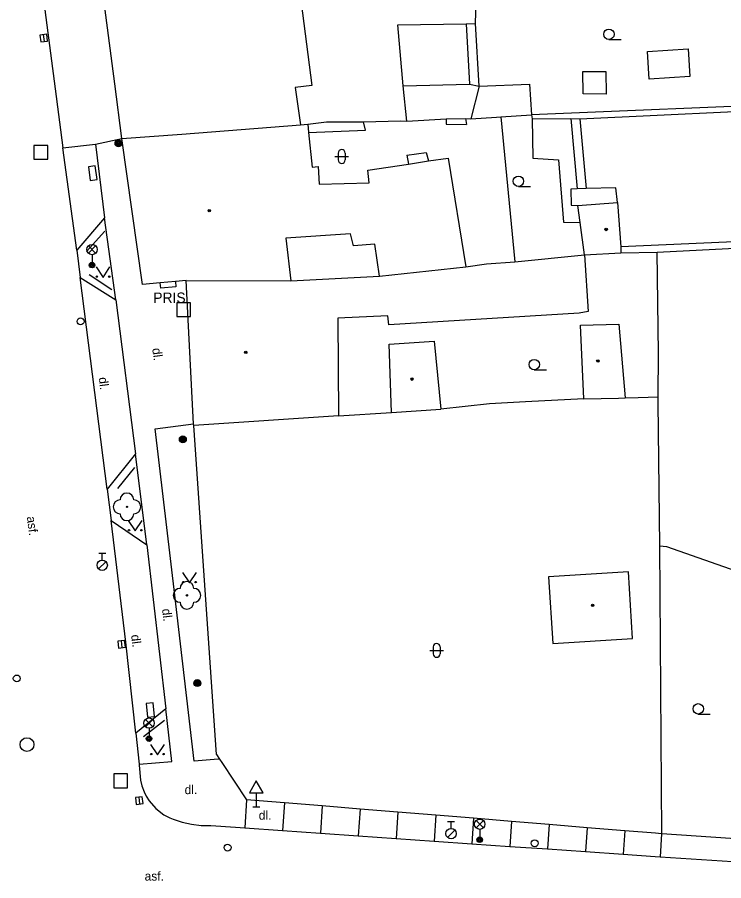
# Model space of a CAD drawing. Extents: x -600309 to -598967, y -1161267 to -1160292.
# Drawn here: x -599083.6 to -599032.4, y -1160928.1 to -1160865.5 of the extents above; entities that cross this region are included whole.
import ezdxf

# ---------------------------------------------------------------- set-up
doc = ezdxf.new("R2010")
doc.units = 0
for name, color, linetype in [('Level 10', 7, 'Continuous'), ('Level 11', 7, 'Continuous'), ('Level 22', 7, 'Continuous'), ('Level 24', 7, 'Continuous'), ('Level 25', 7, 'Continuous'), ('Level 26', 7, 'Continuous'), ('Level 27', 7, 'Continuous'), ('Level 28', 7, 'Continuous'), ('Level 33', 7, 'Continuous'), ('Level 34', 7, 'Continuous'), ('Level 36', 7, 'Continuous'), ('Level 39', 7, 'Continuous'), ('Level 40', 7, 'Continuous'), ('Level 41', 7, 'Continuous'), ('Level 5', 7, 'Continuous'), ('Level 51', 7, 'Continuous'), ('Level 54', 7, 'Continuous'), ('Level 7', 7, 'Continuous'), ('Level 8', 7, 'Continuous'), ('Level 9', 7, 'Continuous')]:
    doc.layers.add(name, color=color, linetype=linetype)

msp = doc.modelspace()

# ---------------------------------------------------------------- linework, layer by layer
at = {"layer": 'Level 10'}
for points in [[(-599082.32, -1160859.26), (-599082.1797, -1160860.3408), (-599080.8346, -1160870.6993), (-599080.28, -1160874.9699)], [(-599080.28, -1160874.9699), (-599077.9099, -1160874.71)], [(-599077.9099, -1160874.71), (-599077.26, -1160880.06)], [(-599077.26, -1160880.06), (-599079.28, -1160882.4)], [(-599079.28, -1160882.4), (-599079.02, -1160884.37)], [(-599079.02, -1160884.37), (-599076.45, -1160886)], [(-599076.45, -1160886), (-599075.03, -1160897.14)], [(-599075.03, -1160897.14), (-599077.08, -1160899.71)], [(-599077.08, -1160899.71), (-599076.78, -1160901.98)], [(-599076.78, -1160901.98), (-599074.2, -1160903.74)], [(-599074.2, -1160903.74), (-599072.82, -1160915.61)], [(-599072.82, -1160915.61), (-599074.99, -1160917.37)], [(-599074.99, -1160917.37), (-599074.76, -1160919.62)], [(-599074.76, -1160919.62), (-599074.7534, -1160919.6898), (-599074.65, -1160920.78), (-599074.5496, -1160921.1772), (-599074.39, -1160921.63), (-599074.24, -1160921.9273), (-599074.02, -1160922.27), (-599073.54, -1160922.83), (-599072.96, -1160923.28), (-599072.536, -1160923.492), (-599072.3, -1160923.61), (-599071.63, -1160923.82), (-599070.95, -1160923.96), (-599070.25, -1160924.05), (-599070.0853, -1160924.0547), (-599069.55, -1160924.07)], [(-599069.55, -1160924.07), (-599067.77, -1160924.19), (-599067.11, -1160924.24)], [(-599067.11, -1160924.24), (-599064.37, -1160924.43)], [(-599064.37, -1160924.43), (-599061.62, -1160924.62)], [(-599061.62, -1160924.62), (-599058.88, -1160924.81)], [(-599058.88, -1160924.81), (-599056.14, -1160925)], [(-599056.14, -1160925), (-599053.39, -1160925.19)], [(-599053.39, -1160925.19), (-599050.65, -1160925.38)], [(-599050.65, -1160925.38), (-599047.9099, -1160925.57)], [(-599047.9099, -1160925.57), (-599045.1599, -1160925.76)], [(-599045.1599, -1160925.76), (-599042.42, -1160925.95)], [(-599042.42, -1160925.95), (-599039.68, -1160926.14)], [(-599039.68, -1160926.14), (-599037.36, -1160926.31), (-599037.01, -1160926.33)], [(-599037.01, -1160926.33), (-599029.53, -1160926.81)]]:
    msp.add_lwpolyline(points, dxfattribs=at)
at = {"layer": 'Level 11'}
for points in [[(-599048.55, -1160872.74), (-599047.54, -1160883.24)], [(-599046.29, -1160872.87), (-599046.23, -1160875.74), (-599044.38, -1160875.84), (-599044.01, -1160880.37), (-599042.8, -1160880.39)], [(-599058.51, -1160873.09), (-599055.83, -1160873.02)], [(-599058.35, -1160873.71), (-599058.51, -1160873.09)], [(-599077.9099, -1160874.71), (-599076, -1160874.31)], [(-599079.28, -1160882.4), (-599080.28, -1160874.9699)], [(-599055.37, -1160875.51), (-599055.24, -1160876.17)], [(-599076.45, -1160886), (-599077.26, -1160880.06)], [(-599077.08, -1160899.71), (-599079.02, -1160884.37)], [(-599068.93, -1160919.26), (-599069.33, -1160919.29), (-599070.77, -1160919.4), (-599072.18, -1160907.37), (-599073.59, -1160895.33), (-599070.81, -1160894.98)], [(-599074.2, -1160903.74), (-599075.03, -1160897.14)], [(-599074.99, -1160917.37), (-599075.71, -1160910.79), (-599076.78, -1160901.98)], [(-599074.76, -1160919.62), (-599072.39, -1160919.43), (-599072.82, -1160915.61)], [(-599066.9699, -1160922.2), (-599067.11, -1160924.24)], [(-599064.23, -1160922.42), (-599064.37, -1160924.43)], [(-599061.49, -1160922.64), (-599061.62, -1160924.62)], [(-599058.75, -1160922.87), (-599058.88, -1160924.81)], [(-599056.01, -1160923.09), (-599056.14, -1160925)], [(-599053.26, -1160923.32), (-599053.39, -1160925.19)], [(-599050.52, -1160923.54), (-599050.65, -1160925.38)], [(-599047.78, -1160923.77), (-599047.9099, -1160925.57)], [(-599045.04, -1160923.99), (-599045.1599, -1160925.76)], [(-599042.3, -1160924.2199), (-599042.42, -1160925.95)], [(-599039.56, -1160924.44), (-599039.68, -1160926.14)], [(-599036.9, -1160924.6599), (-599037.01, -1160926.33)]]:
    msp.add_lwpolyline(points, dxfattribs=at)
at = {"layer": 'Level 22'}
for centre in [(-599075.64, -1160900.98), (-599071.29, -1160907.39)]:
    msp.add_circle(centre, 0.05, dxfattribs=at)
for centre, start, end in [((-599075.64, -1160900.48), 0, 180), ((-599076.14, -1160900.98), 90, 270), ((-599075.14, -1160900.98), 270, 90), ((-599075.64, -1160901.48), 180, 0), ((-599071.29, -1160906.89), 0, 180), ((-599071.79, -1160907.39), 90, 270), ((-599070.79, -1160907.39), 270, 90), ((-599071.29, -1160907.89), 180, 0)]:
    msp.add_arc(centre, 0.5, start, end, dxfattribs=at)
at = {"layer": 'Level 24'}
for points in [[(-599078.4331, -1160876.3569), (-599078.3026, -1160877.3484), (-599077.8069, -1160877.2831), (-599077.9374, -1160876.2916)], [(-599074.2386, -1160915.2274), (-599074.1389, -1160916.2224), (-599073.6414, -1160916.1726), (-599073.7411, -1160915.1776)]]:
    msp.add_lwpolyline(points, close=True, dxfattribs=at)
for points in [[(-599072.13, -1160884.6599), (-599072.09, -1160885.05)], [(-599073.18, -1160885.15), (-599073.2199, -1160884.76)], [(-599072.09, -1160885.05), (-599073.18, -1160885.15)]]:
    msp.add_lwpolyline(points, dxfattribs=at)
at = {"layer": 'Level 25'}
for centre, radius in [((-599076.25, -1160874.6599), 0.25), ((-599076.25, -1160874.6599), 0.2), ((-599076.25, -1160874.6599), 0.15), ((-599076.25, -1160874.6599), 0.1), ((-599076.25, -1160874.6599), 0.05), ((-599071.59, -1160896.09), 0.25), ((-599071.59, -1160896.09), 0.2), ((-599071.59, -1160896.09), 0.15), ((-599071.59, -1160896.09), 0.1), ((-599071.59, -1160896.09), 0.05), ((-599070.54, -1160913.74), 0.25), ((-599070.54, -1160913.74), 0.2), ((-599070.54, -1160913.74), 0.15), ((-599070.54, -1160913.74), 0.1), ((-599070.54, -1160913.74), 0.05)]:
    msp.add_circle(centre, radius, dxfattribs=at)
at = {"layer": 'Level 26'}
for points in [[(-599082.38, -1160875.8), (-599081.38, -1160875.8), (-599081.38, -1160874.8), (-599082.38, -1160874.8)], [(-599072.03, -1160887.2), (-599071.03, -1160887.2), (-599071.03, -1160886.2), (-599072.03, -1160886.2)], [(-599076.6, -1160921.32), (-599075.6, -1160921.32), (-599075.6, -1160920.32), (-599076.6, -1160920.32)]]:
    msp.add_lwpolyline(points, close=True, dxfattribs=at)
at = {"layer": 'Level 27'}
for p, q in [((-599081.7009, -1160866.7819), (-599081.6391, -1160867.2781)), ((-599076.0609, -1160910.6819), (-599075.9991, -1160911.1781)), ((-599074.7809, -1160922.0019), (-599074.7191, -1160922.4981))]:
    msp.add_line(p, q, dxfattribs=at)
for points in [[(-599081.9489, -1160866.8128), (-599081.8872, -1160867.3089), (-599081.3911, -1160867.2472), (-599081.4528, -1160866.7511)], [(-599076.3089, -1160910.7128), (-599076.2472, -1160911.2089), (-599075.7511, -1160911.1472), (-599075.8128, -1160910.6511)], [(-599075.0289, -1160922.0328), (-599074.9672, -1160922.5289), (-599074.4711, -1160922.4672), (-599074.5328, -1160921.9711)]]:
    msp.add_lwpolyline(points, close=True, dxfattribs=at)
msp.add_circle((-599082.88, -1160918.2), 0.5, dxfattribs=at)
at = {"layer": 'Level 28'}
for p, q in [((-599077.68, -1160904.335), (-599077.18, -1160904.335)), ((-599077.43, -1160904.835), (-599077.43, -1160904.335)), ((-599077.688, -1160905.482), (-599077.158, -1160904.952)), ((-599052.4099, -1160923.775), (-599051.9099, -1160923.775)), ((-599052.1599, -1160924.275), (-599052.1599, -1160923.775)), ((-599052.4179, -1160924.922), (-599051.8879, -1160924.392))]:
    msp.add_line(p, q, dxfattribs=at)
for centre, radius in [((-599079, -1160887.55), 0.25), ((-599077.43, -1160905.21), 0.375), ((-599083.62, -1160913.4099), 0.25), ((-599052.1599, -1160924.65), 0.375), ((-599046.1, -1160925.35), 0.25), ((-599068.35, -1160925.6599), 0.25)]:
    msp.add_circle(centre, radius, dxfattribs=at)
at = {"layer": 'Level 33'}
for p, q in [((-599078.435, -1160882.6099), (-599077.905, -1160882.0799)), ((-599078.435, -1160882.0799), (-599077.905, -1160882.6099)), ((-599078.17, -1160882.7199), (-599078.17, -1160883.4699)), ((-599074.305, -1160916.91), (-599073.775, -1160916.38)), ((-599074.305, -1160916.38), (-599073.775, -1160916.91)), ((-599074.04, -1160917.02), (-599074.04, -1160917.77)), ((-599050.345, -1160924.23), (-599049.815, -1160923.7)), ((-599050.345, -1160923.7), (-599049.815, -1160924.23)), ((-599050.08, -1160924.34), (-599050.08, -1160925.09))]:
    msp.add_line(p, q, dxfattribs=at)
for centre, radius in [((-599078.17, -1160882.3449), 0.375), ((-599078.17, -1160883.4699), 0.2), ((-599078.17, -1160883.4699), 0.1445), ((-599078.17, -1160883.4699), 0.0876), ((-599074.04, -1160916.645), 0.375), ((-599074.04, -1160917.77), 0.2), ((-599074.04, -1160917.77), 0.1445), ((-599074.04, -1160917.77), 0.0876), ((-599050.08, -1160923.965), 0.375), ((-599050.08, -1160925.09), 0.2), ((-599050.08, -1160925.09), 0.1445), ((-599050.08, -1160925.09), 0.0876)]:
    msp.add_circle(centre, radius, dxfattribs=at)
at = {"layer": 'Level 34'}
for p, q in [((-599066.27, -1160921.692), (-599066.27, -1160922.71)), ((-599066.52, -1160922.71), (-599066.02, -1160922.71))]:
    msp.add_line(p, q, dxfattribs=at)
msp.add_lwpolyline([(-599066.77, -1160921.692), (-599065.77, -1160921.692), (-599066.27, -1160920.826)], close=True, dxfattribs=at)
at = {"layer": 'Level 36'}
for p, q in [((-599040.7199, -1160867.135), (-599039.8449, -1160867.135)), ((-599060.326, -1160875.356), (-599060.326, -1160875.856)), ((-599059.826, -1160875.356), (-599059.826, -1160875.856)), ((-599060.576, -1160875.606), (-599059.576, -1160875.606)), ((-599047.28, -1160877.775), (-599046.405, -1160877.775)), ((-599046.13, -1160891.055), (-599045.255, -1160891.055)), ((-599053.706, -1160911.376), (-599052.706, -1160911.376)), ((-599053.456, -1160911.126), (-599053.456, -1160911.626)), ((-599052.956, -1160911.126), (-599052.956, -1160911.626)), ((-599034.25, -1160915.985), (-599033.375, -1160915.985))]:
    msp.add_line(p, q, dxfattribs=at)
for points in [[(-599077.87, -1160883.61), (-599077.37, -1160884.36), (-599076.87, -1160883.61)], [(-599075.54, -1160901.98), (-599075.04, -1160902.73), (-599074.54, -1160901.98)], [(-599071.61, -1160905.73), (-599071.11, -1160906.48), (-599070.61, -1160905.73)], [(-599073.93, -1160918.19), (-599073.43, -1160918.94), (-599072.93, -1160918.19)]]:
    msp.add_lwpolyline(points, dxfattribs=at)
for centre, radius in [((-599040.72, -1160866.7599), 0.375), ((-599047.2801, -1160877.3999), 0.375), ((-599077.8202, -1160884.3098), 0.05), ((-599076.9208, -1160884.3098), 0.05), ((-599046.1301, -1160890.6799), 0.375), ((-599075.4902, -1160902.6798), 0.05), ((-599074.5908, -1160902.6798), 0.05), ((-599071.5602, -1160906.4298), 0.05), ((-599070.6608, -1160906.4298), 0.05), ((-599034.2501, -1160915.6099), 0.375), ((-599073.8802, -1160918.8898), 0.05), ((-599072.9808, -1160918.8898), 0.05)]:
    msp.add_circle(centre, radius, dxfattribs=at)
for centre, start, end in [((-599060.0757, -1160875.3563), 0, 180), ((-599060.0757, -1160875.8563), 180, 0), ((-599053.2057, -1160911.1263), 0, 180), ((-599053.2057, -1160911.6263), 180, 0)]:
    msp.add_arc(centre, 0.25, start, end, dxfattribs=at)
at = {"layer": 'Level 39'}
for centre, radius in [((-599069.67, -1160879.53), 0.09), ((-599069.67, -1160879.53), 0.0398), ((-599040.92, -1160880.89), 0.09), ((-599040.92, -1160880.89), 0.0398), ((-599067.03, -1160889.79), 0.09), ((-599067.03, -1160889.79), 0.0398), ((-599041.52, -1160890.42), 0.09), ((-599041.52, -1160890.42), 0.0398), ((-599054.99, -1160891.73), 0.09), ((-599054.99, -1160891.73), 0.0398), ((-599041.9, -1160908.11), 0.09), ((-599041.9, -1160908.11), 0.0398)]:
    msp.add_circle(centre, radius, dxfattribs=at)
at = {"layer": 'Level 5'}
for points in [[(-599065.13, -1160847.99), (-599062.25, -1160870.4699)], [(-599076, -1160874.31), (-599076.52, -1160870.35), (-599079.26, -1160849.31)], [(-599062.25, -1160870.4699), (-599063.45, -1160870.62)], [(-599063.45, -1160870.62), (-599063.07, -1160873.31)], [(-599071.67, -1160874), (-599063.07, -1160873.31)], [(-599063.07, -1160873.31), (-599062.53, -1160873.27)], [(-599062.53, -1160873.27), (-599062.48, -1160873.86)], [(-599076, -1160874.31), (-599071.67, -1160874)], [(-599062.48, -1160873.86), (-599062.21, -1160876.37)], [(-599074.51, -1160884.88), (-599076, -1160874.31)], [(-599055.24, -1160876.17), (-599053.78, -1160875.92)], [(-599053.78, -1160875.92), (-599052.37, -1160875.7199)], [(-599052.37, -1160875.7199), (-599051.08, -1160883.6)], [(-599062.21, -1160876.37), (-599061.78, -1160876.34)], [(-599061.78, -1160876.34), (-599061.7199, -1160877.62)], [(-599058.19, -1160876.61), (-599055.24, -1160876.17)], [(-599058.08, -1160877.52), (-599058.19, -1160876.61)], [(-599061.7199, -1160877.62), (-599058.08, -1160877.52)], [(-599042.9699, -1160879.1599), (-599040.11, -1160878.94)], [(-599040.11, -1160878.94), (-599039.86, -1160882.1599)], [(-599042.48, -1160882.73), (-599042.8, -1160880.39), (-599042.97, -1160879.16)], [(-599059.45, -1160881.2199), (-599064.12, -1160881.52)], [(-599064.12, -1160881.52), (-599063.77, -1160884.62)], [(-599059.23, -1160882.08), (-599059.45, -1160881.2199)], [(-599057.68, -1160881.95), (-599059.23, -1160882.08)], [(-599057.34, -1160884.28), (-599057.68, -1160881.95)], [(-599039.86, -1160882.1599), (-599039.85, -1160882.58)], [(-599047.54, -1160883.24), (-599042.48, -1160882.73)], [(-599042.48, -1160882.73), (-599039.85, -1160882.58)], [(-599042.48, -1160882.73), (-599042.23, -1160886.83)], [(-599051.08, -1160883.6), (-599049.6, -1160883.39)], [(-599049.6, -1160883.39), (-599047.54, -1160883.24)], [(-599057.34, -1160884.28), (-599051.08, -1160883.6)], [(-599071.35, -1160884.59), (-599072.13, -1160884.66), (-599073.22, -1160884.76), (-599074.51, -1160884.88)], [(-599071.35, -1160884.59), (-599063.77, -1160884.62)], [(-599070.81, -1160894.98), (-599071.35, -1160884.59)], [(-599063.77, -1160884.62), (-599057.34, -1160884.28)], [(-599056.74, -1160887.15), (-599060.36, -1160887.32)], [(-599056.6599, -1160887.79), (-599056.74, -1160887.15)], [(-599042.87, -1160886.96), (-599056.6599, -1160887.79)], [(-599042.23, -1160886.83), (-599042.87, -1160886.96)], [(-599060.36, -1160887.32), (-599060.31, -1160894.39)], [(-599042.77, -1160887.83), (-599040, -1160887.74)], [(-599042.54, -1160893.17), (-599042.77, -1160887.83)], [(-599040, -1160887.74), (-599039.54, -1160893.09)], [(-599056.65, -1160889.19), (-599053.37, -1160888.99)], [(-599053.37, -1160888.99), (-599052.9, -1160893.9099)], [(-599056.4699, -1160894.14), (-599056.65, -1160889.19)], [(-599042.54, -1160893.17), (-599040.02, -1160893.12)], [(-599040.02, -1160893.12), (-599039.54, -1160893.09)], [(-599056.4699, -1160894.14), (-599052.9, -1160893.9099)], [(-599060.31, -1160894.39), (-599070.8, -1160895.09)], [(-599070.8, -1160895.09), (-599070.81, -1160894.98)], [(-599039.31, -1160905.68), (-599045.09, -1160906.04)], [(-599039.01, -1160910.52), (-599039.31, -1160905.68)], [(-599045.09, -1160906.04), (-599044.79, -1160910.88)], [(-599044.79, -1160910.88), (-599039.01, -1160910.52)]]:
    msp.add_lwpolyline(points, dxfattribs=at)
at = {"layer": 'Level 51'}
for points in [[(-599050.39, -1160865.9699), (-599050.27, -1160861.9099)], [(-599050.11, -1160870.52), (-599050.39, -1160865.9699)], [(-599050.11, -1160870.52), (-599046.48, -1160870.37)], [(-599046.48, -1160870.37), (-599046.32, -1160872.59)], [(-599042.83, -1160872.89), (-599026.53, -1160872.12)], [(-599055.37, -1160873.06), (-599052.52, -1160872.87)], [(-599052.52, -1160872.87), (-599051.1, -1160872.86)], [(-599051.1, -1160872.86), (-599050.73, -1160872.87)], [(-599050.73, -1160872.87), (-599048.86, -1160872.76)], [(-599048.86, -1160872.76), (-599048.55, -1160872.74), (-599046.32, -1160872.59)], [(-599046.32, -1160872.59), (-599046.29, -1160872.87)], [(-599046.29, -1160872.87), (-599043.48, -1160872.85)], [(-599043.48, -1160872.85), (-599042.83, -1160872.89)], [(-599062.53, -1160873.27), (-599061.17, -1160873.09)], [(-599061.17, -1160873.09), (-599058.51, -1160873.09)], [(-599055.83, -1160873.02), (-599055.37, -1160873.06)], [(-599042.83, -1160872.89), (-599042.36, -1160877.92)], [(-599040.23, -1160877.88), (-599042.36, -1160877.92)], [(-599040.11, -1160878.94), (-599040.23, -1160877.88)], [(-599037.2199, -1160882.53), (-599026.88, -1160882.01)], [(-599039.85, -1160882.58), (-599037.2199, -1160882.53)], [(-599037.14, -1160889.84), (-599037.2199, -1160882.53)], [(-599037.1599, -1160893.02), (-599037.14, -1160889.84)], [(-599046.77, -1160893.37), (-599049.37, -1160893.52)], [(-599042.54, -1160893.17), (-599046.77, -1160893.37)], [(-599039.54, -1160893.09), (-599038.61, -1160893.07)], [(-599038.61, -1160893.07), (-599037.1599, -1160893.02)], [(-599037.1599, -1160893.45), (-599037.1599, -1160893.02)], [(-599037.03, -1160903.8), (-599037.1599, -1160893.45)], [(-599049.37, -1160893.52), (-599052.9, -1160893.9099)], [(-599060.31, -1160894.39), (-599056.4699, -1160894.14)], [(-599037.03, -1160903.8), (-599036.55, -1160903.85)], [(-599036.55, -1160903.85), (-599030.15, -1160906.1)]]:
    msp.add_lwpolyline(points, dxfattribs=at)
at = {"layer": 'Level 54'}
for points in [[(-599056.01, -1160866.07), (-599051.06, -1160865.99)], [(-599051.06, -1160865.99), (-599050.39, -1160865.9699)], [(-599051.06, -1160865.99), (-599050.83, -1160870.36)], [(-599055.63, -1160870.5), (-599056.01, -1160866.07)], [(-599037.92, -1160868), (-599034.9699, -1160867.82)], [(-599034.9699, -1160867.82), (-599034.85, -1160869.82)], [(-599037.8, -1160870), (-599037.92, -1160868)], [(-599042.59, -1160871.08), (-599042.6, -1160869.45)], [(-599042.6, -1160869.45), (-599040.94, -1160869.45)], [(-599040.94, -1160869.45), (-599040.9099, -1160871.09)], [(-599055.63, -1160870.5), (-599050.83, -1160870.36)], [(-599050.83, -1160870.36), (-599050.11, -1160870.52)], [(-599034.85, -1160869.82), (-599037.8, -1160870)], [(-599055.37, -1160873.06), (-599055.63, -1160870.5)], [(-599050.11, -1160870.52), (-599050.73, -1160872.87)], [(-599040.9099, -1160871.09), (-599042.59, -1160871.08)], [(-599026.6, -1160871.76), (-599046.32, -1160872.59)], [(-599052.52, -1160872.87), (-599052.5, -1160873.26)], [(-599051.1, -1160872.86), (-599051.04, -1160873.28)], [(-599043.48, -1160872.85), (-599043.01, -1160877.94)], [(-599052.5, -1160873.26), (-599051.04, -1160873.28)], [(-599062.48, -1160873.86), (-599058.35, -1160873.71)], [(-599055.37, -1160875.51), (-599053.96, -1160875.31)], [(-599053.96, -1160875.31), (-599053.78, -1160875.92)], [(-599043.01, -1160877.94), (-599043.4699, -1160877.98)], [(-599043.4699, -1160877.98), (-599043.46, -1160879.13)], [(-599042.36, -1160877.92), (-599043.01, -1160877.94)], [(-599043.46, -1160879.13), (-599042.9699, -1160879.1599)], [(-599013.61, -1160880.98), (-599039.86, -1160882.1599)]]:
    msp.add_lwpolyline(points, dxfattribs=at)
at = {"layer": 'Level 7'}
for points in [[(-599069.1599, -1160918.92), (-599070.8, -1160895.09)], [(-599036.88, -1160924.6599), (-599037.03, -1160903.8)], [(-599064.23, -1160922.42), (-599066.9699, -1160922.2)], [(-599061.49, -1160922.64), (-599064.23, -1160922.42)], [(-599058.75, -1160922.87), (-599061.49, -1160922.64)], [(-599056.01, -1160923.09), (-599058.75, -1160922.87)], [(-599053.26, -1160923.32), (-599056.01, -1160923.09)], [(-599050.52, -1160923.54), (-599053.26, -1160923.32)], [(-599047.78, -1160923.77), (-599050.52, -1160923.54)], [(-599045.04, -1160923.99), (-599047.78, -1160923.77)], [(-599042.3, -1160924.2199), (-599045.04, -1160923.99)], [(-599039.56, -1160924.44), (-599042.3, -1160924.2199)], [(-599036.9, -1160924.6599), (-599037.35, -1160924.62), (-599039.56, -1160924.44)], [(-599036.88, -1160924.6599), (-599036.9, -1160924.6599)], [(-599029.42, -1160925.17), (-599036.88, -1160924.6599)]]:
    msp.add_lwpolyline(points, dxfattribs=at)
at = {"layer": 'Level 8'}
msp.add_lwpolyline([(-599069.1599, -1160918.92), (-599068.93, -1160919.26), (-599068.77, -1160919.5), (-599066.9699, -1160922.2)], dxfattribs=at)
at = {"layer": 'Level 9'}
for points in [[(-599077.25, -1160881.01), (-599078.56, -1160882.48)], [(-599078.38, -1160884.15), (-599076.73, -1160885.24)], [(-599076.29, -1160899.6599), (-599075.07, -1160898.13)], [(-599074.44, -1160917.62), (-599072.93, -1160916.44)]]:
    msp.add_lwpolyline(points, dxfattribs=at)

# ---------------------------------------------------------------- texts
at = {"layer": 'Level 40'}
for s, rotation, p in [('dl.', 277.45, (-599073.81, -1160889.52)), ('dl.', 277.22, (-599077.69, -1160891.63)), ('asf.', 277.53, (-599082.9, -1160901.71)), ('dl.', 276.68, (-599073.1, -1160908.39)), ('dl.', 277.22, (-599075.34, -1160910.27))]:
    msp.add_text(s, height=0.65, rotation=rotation, dxfattribs=at).set_placement(p)
for s, p in [('dl.', (-599071.46, -1160921.79)), ('dl.', (-599066.09, -1160923.64)), ('asf.', (-599074.36, -1160928.05))]:
    msp.add_text(s, height=0.65, dxfattribs=at).set_placement(p)
at = {"layer": 'Level 41'}
msp.add_text('PRIS', height=0.75, dxfattribs=at).set_placement((-599073.73, -1160886.21))

doc.saveas('drawing.dxf')
